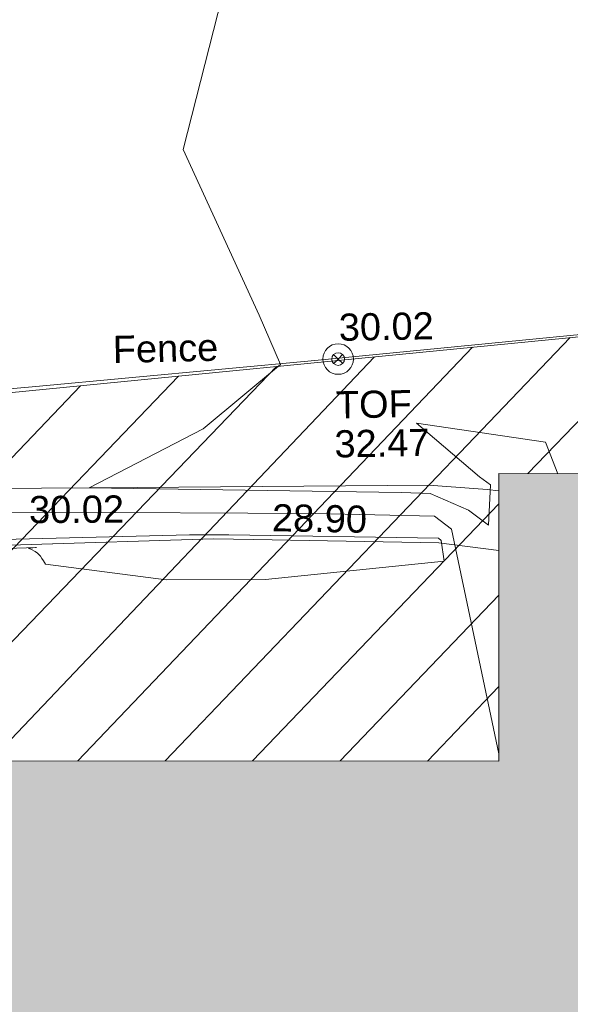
# Model space of a CAD drawing. Header units: millimetres. Extents: x -287732 to 520720, y -88450 to 287754.
# Tile 266 of 383: x 47844 to 55445, y 162795 to 176391. Entities that reach past the tile are written whole.
import ezdxf

# ---------------------------------------------------------------- set-up
doc = ezdxf.new("R2010")
doc.units = ezdxf.units.MM
doc.linetypes.add('IMPORT-HIDDEN2 _3_', pattern=[4762.5, 3175, -1587.5])
doc.linetypes.add('IMPORT-UG_ELEC_STREET LIGHTING_QLB2 _2_', pattern=[2700, 1500, -300.0000000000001, 0, -250, 150, -300.0000000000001, 0, -200])
for name, color, linetype, lineweight, true_color in [('00__TOPO__TOP_OF_FENCE_SYMBOL', 7, 'Continuous', 9, 0x666666), ('00_TOPO_FENCE', 7, 'Continuous', 9, 0x3f7f4f), ('00_TOPO_TOP_OF_FENCE', 7, 'Continuous', 9, 0x666666), ('00_UAV_SLOPE_BOTTOM', 30, 'Continuous', 9, 0xff7f00), ('00_UAV_SLOPE_TOP', 40, 'Continuous', 9, 0xffbf00), ('01_DTM_CONTOUR_MJR', 7, 'Continuous', 9, 0x7f3f00), ('01_DTM_CONTOUR_MNR', 7, 'Continuous', 9, 0xa5a552), ('12333-PUM-2D-U-0001-C01 - Rev2_REVIT IMPORT_dwg', 7, 'Continuous', 9, 0x767676), ('A_RHA_Line', 7, 'Continuous', 9, 0x00a600), ('PUM-CHAMBER EXTENTS', 6, 'IMPORT-HIDDEN2 _3_', 9, 0xff00ff), ('PUM-UNABLE TO SURVEY', 190, 'Continuous', 9, 0x7f00ff)]:
    doc.layers.add(name, color=color, linetype=linetype, lineweight=lineweight, true_color=true_color)
doc.layers.add('A_RHA_Detail', color=7, linetype='Continuous', lineweight=9)
doc.styles.add('Swis721 Lt BT_2', font='swissl.ttf', dxfattribs={"height": 375})

# ---------------------------------------------------------------- blocks, each defined once
blk = doc.blocks.new('12333-PUM-2D-U-0001-C01 - Rev2_REVIT IMPORT_dwg_MSL_Node_LineworkTOF-2077201-Site Location Plan Proposed')
at = {"layer": '00__TOPO__TOP_OF_FENCE_SYMBOL', "color": 254, "true_color": 0xcccccc, "flags": 128}
for points in [[(165.3591892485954, 165.3591892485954), (0, 0), (-165.3591892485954, 165.3591892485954)], [(165.3591892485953, -165.3591892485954), (0, 0), (-165.3591892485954, -165.3591892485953)]]:
    blk.add_lwpolyline(points, dxfattribs=at)
at = {"layer": '00__TOPO__TOP_OF_FENCE_SYMBOL', "color": 254, "true_color": 0xcccccc}
for radius in [562.5594001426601, 233.853208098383]:
    blk.add_circle((0, 0), radius, dxfattribs=at)
blk = doc.blocks.new('12333-PUM-2D-U-0001-C01 - Rev2_REVIT IMPORT_dwg_MGS62954_T2_Galway_ITM_3d_Rev1-2077680-Site Location Plan Proposed')
at = {"layer": '00_TOPO_FENCE', "color": 254, "true_color": 0xcccccc, "flags": 128}
blk.add_lwpolyline([(533917210.8499774, 725719413.5790299), (533920897.2640228, 725722460.6173444), (533924975.9873791, 725723213.0356815), (533932823.7300687, 725724684.2544779), (533936834.055387, 725725447.237831), (533940594.3079119, 725725466.5095569), (533946282.1384676, 725725466.6874782), (533949005.3609898, 725725595.4479479), (533953007.702599, 725725884.8935101), (533956868.8166245, 725726174.3537374), (533962564.0963076, 725726634.5533946), (533967466.2553149, 725727097.478056), (533974024.9029548, 725727775.8969332), (533981580.335156, 725728558.1503834), (533988359.9939132, 725729322.6214049), (533990621.588184, 725729601.8056607), (533993695.2178851, 725730037.3716668), (533996392.6667585, 725727018.971834)], dxfattribs=at)
at = {"layer": '00_UAV_SLOPE_BOTTOM', "color": 254, "true_color": 0xcccccc, "flags": 128}
blk.add_lwpolyline([(533926095.5020001, 725721780.4730002), (533931024.3664668, 725722620.0286993), (533932911.5020001, 725722941.4730003), (533935991.5456952, 725723126.6943834), (533938648.502, 725723286.473), (533940984.2737063, 725723391.6327262), (533945889.5020001, 725723612.4730002), (533945979.1114188, 725723613.6384678), (533950978.6612934, 725723678.6630307), (533955423.5020001, 725723736.4730002), (533955977.917982, 725723717.0541885), (533958535.502, 725723627.4730002), (533959361.3967623, 725723508.1642195)], dxfattribs=at)
at = {"layer": '00_UAV_SLOPE_TOP', "color": 254, "true_color": 0xcccccc, "flags": 128}
blk.add_lwpolyline([(533959376.39128, 725724332.1499835), (533959212.5020001, 725724352.4730002), (533958411.5020001, 725724424.4729999), (533954383.5630055, 725724466.2303815), (533951080.5020001, 725724500.4729999), (533949388.2626512, 725724447.9470867), (533944396.3173795, 725724293.000634), (533942478.5020003, 725724233.4729999), (533939406.0361749, 725724045.2793543), (533934968.5020002, 725723773.4730002), (533934422.3101888, 725723688.8743863), (533929874.5020001, 725722984.473), (533929489.4098271, 725722896.1729335), (533926167.502, 725722134.4730002)], dxfattribs=at)
at = {"layer": '01_DTM_CONTOUR_MJR', "color": 254, "true_color": 0xcccccc, "flags": 128}
blk.add_lwpolyline([(533960192.2704962, 725724553.864094), (533960030.3949417, 725724991.3250252), (533958256.0929276, 725725286.4347873), (533959110.7483071, 725724528.3631402), (533959262.7586207, 725724418.2758621), (533959223.0434784, 725723860.8695652), (533958952.6950851, 725724073.4932258), (533958428.0723533, 725724310.1757005), (533958027.0205768, 725724332.901001), (533953720, 725724470.0000001), (533955307.6848441, 725725258.7740978), (533956390.0000001, 725726130), (533956109.0334503, 725726812.1369386), (533955100, 725729120.0000001), (533955738.0551438, 725731461.9022801)], dxfattribs=at)
at = {"layer": '01_DTM_CONTOUR_MNR', "color": 254, "true_color": 0xcccccc, "flags": 128}
for points in [[(533947192.1458439, 725723568.8796049), (533952980.8140597, 725723659.667529), (533952964.0340911, 725723658.7500002), (533952929.136905, 725723656.8452381), (533952867.2220168, 725723650.2234045), (533952888.4394732, 725723642.33177), (533952909.4302849, 725723634.4152923), (533952961.7300904, 725723606.9089541), (533952994.309463, 725723583.5038366), (533953034.2660539, 725723540.5369982), (533953052.3155292, 725723508.7195634), (533953073.2553238, 725723474.0356034), (533953102.022614, 725723428.8620958), (533954764.0672626, 725723182.5500816), (533956131.8068504, 725723165.4309744), (533958605.2542374, 725723373.2203391), (533958568.0457097, 725723660.1386731), (533958529.7366312, 725723692.3697026), (533955635.8293532, 725723789.0849367), (533955092.5727944, 725723797.337483), (533946624.9725484, 725723736.0357552)], [(533959310.2695957, 725720698.6002264), (533958710.4133758, 725723813.130792), (533958479.7215033, 725723996.3077878), (533956834.8374403, 725724061.76905), (533953111.8362012, 725724144.1945825), (533949192.5206046, 725724176.3281962), (533942480.0000001, 725724230)]]:
    blk.add_lwpolyline(points, dxfattribs=at)
at = {"xscale": 0.375, "yscale": 0.375, "zscale": 0.375}
blk.add_blockref('12333-PUM-2D-U-0001-C01 - Rev2_REVIT IMPORT_dwg_MSL_Node_LineworkTOF-2077201-Site Location Plan Proposed', (533957188.7470638, 725726189.4492841), dxfattribs=at)
at = {"layer": '00_TOPO_FENCE', "color": 251, "true_color": 0x666666, "insert": (533957205.4852955, 725726815.1196976), "char_height": 375, "width": 1495.902363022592, "attachment_point": 1, "line_spacing_factor": 1.005061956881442, "style": 'Swis721 Lt BT_2'}
blk.add_mtext('30.02', dxfattribs=at)
at = {"layer": '00_TOPO_FENCE', "color": 251, "true_color": 0x666666, "insert": (533954079.0944927, 725726563.0691549), "char_height": 375, "width": 1681.10932225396, "attachment_point": 1, "rotation": 0.27661382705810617, "line_spacing_factor": 1.005061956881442, "style": 'Swis721 Lt BT_2'}
blk.add_mtext('Fence', dxfattribs=at)
at = {"layer": '00_TOPO_TOP_OF_FENCE', "char_height": 375, "attachment_point": 1, "line_spacing_factor": 1.005061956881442, "style": 'Swis721 Lt BT_2'}
for s, insert, width in [('TOF', (533957146.0916295, 725725744.6192162), 1163.479615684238), ('32.47', (533957117.6869518, 725725205.2520798), 1495.902363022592)]:
    blk.add_mtext(s, dxfattribs=dict(at, insert=insert, width=width))
at = {"layer": '00_UAV_SLOPE_BOTTOM', "color": 251, "true_color": 0x666666, "insert": (533956245.0999101, 725724203.2292413), "char_height": 375, "width": 1495.902363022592, "attachment_point": 1, "rotation": 357.99399487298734, "line_spacing_factor": 1.005061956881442, "style": 'Swis721 Lt BT_2'}
blk.add_mtext('28.90', dxfattribs=at)
at = {"layer": '00_UAV_SLOPE_TOP', "color": 251, "true_color": 0x666666, "insert": (533952888.1152747, 725724372.8331107), "char_height": 375, "width": 1495.902363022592, "attachment_point": 1, "rotation": 359.4060396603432, "line_spacing_factor": 1.005061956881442, "style": 'Swis721 Lt BT_2'}
blk.add_mtext('30.02', dxfattribs=at)
blk = doc.blocks.new('12333-PUM-2D-U-0001-C01 - Rev2_REVIT IMPORT_dwg-1620468-Site Location Plan Proposed')
at = {"layer": 'PUM-CHAMBER EXTENTS', "true_color": 0xfff4d4}
h = blk.add_hatch(dxfattribs=at)
h.set_pattern_fill('FP_14', style=0, pattern_type=2)
h.set_pattern_definition([(45, (-533641079.65, -725615854.3560001), (-618.7184335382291, 618.7184335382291), [])])
h.paths.add_polyline_path([(351699.7223387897, 60394.56140982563), (351708.9931529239, 60906.25732130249), (352393.2163071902, 60898.13015708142), (353041.6677554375, 66223.39089351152), (353206.9931679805, 73966.25732118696), (353982.8594361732, 73952.71452510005), (354317.3501528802, 76699.64382133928), (358888.3501528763, 76111.64382135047), (361222.350152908, 86809.64382132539), (361563.3501529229, 88895.64382133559), (363078.3501529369, 90435.64382137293), (363904.3501529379, 101867.6438212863), (365385.1266995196, 110525.3932341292), (365230.9820148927, 110551.7047199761), (365498.4008083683, 111226.8875165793), (365470.0968050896, 111952.5482150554), (365624.7061381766, 111926.1574136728), (366051.3501529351, 114420.6438213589), (364898.3501528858, 114331.6438213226), (360524.3501529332, 111561.643821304), (356416.7002318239, 111258.678218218), (357929.2858412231, 111182.0907012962), (360544.5530249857, 111349.5624075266), (360546.5568067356, 111049.5690885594), (355314.0187962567, 111014.6190039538), (355309.6134037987, 111177.0234435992), (355277.3501528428, 111174.6438213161), (352644.3501529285, 114141.6438213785), (338239.8330883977, 112460.2766464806), (329804.3501528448, 111555.6438213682), (319532.3501528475, 110592.6438213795), (310517.3501528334, 109863.6438213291), (302620.3501528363, 109581.6438213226), (295825.3501529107, 109566.6438213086), (279813.350152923, 106549.6438213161), (276140.8366145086, 103581.1872824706), (276061.814112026, 103425.8629484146), (271406.8224872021, 105468.1551963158), (271509.3894614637, 105701.9358727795), (267649.3501529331, 107463.6438213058), (260223.350152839, 100640.6438213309), (259796.3501529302, 72682.64382134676), (269496.3501528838, 64316.64382130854), (273776.3501529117, 63665.64382135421), (309011.3501528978, 62955.64382139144), (311037.3501528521, 62074.6438213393), (338250.4136490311, 60841.37633496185), (351699.5658924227, 60394.56660730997)])
h.paths.add_polyline_path([(268358.9909750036, 65556.86419187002), (264596.4920611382, 69167.41490751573), (264804.2082447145, 69383.87273540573), (266581.5988270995, 67470.36930634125), (268566.7072650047, 65773.32227584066), (268393.5501527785, 65592.87780161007)])
h.paths.add_polyline_path([(332379.8871528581, 67575.85382149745), (302320.8871528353, 68122.85382142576), (302332.4158496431, 68783.33241919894), (280169.8095181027, 69186.63780598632), (280330.3604934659, 78384.59702432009), (275960.0958838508, 78464.13017966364), (276108.0612945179, 86595.19465455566), (280450.151176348, 86519.40319374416), (280756.2778082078, 103341.6855813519), (302910.5740271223, 102938.5317815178), (302920.972094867, 103534.2366836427), (310787.9439886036, 103391.077438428), (310815.0515439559, 104880.7045066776), (318228.828162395, 104745.7919744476), (318301.0448391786, 108714.2766025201), (322633.8020448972, 108635.4310593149), (322539.6341878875, 103240.5581443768), (349750.1643799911, 102745.3933022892), (349310.9351529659, 74176.4228213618), (332506.0083566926, 74506.52523825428), (332420.0679097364, 69783.88557772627)])
h.paths.add_polyline_path([(262373.7501529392, 72788.24382127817), (262335.6501529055, 75226.64382126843), (265345.5501529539, 75226.64382127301), (265383.6501528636, 72864.44382129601), (265304.282726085, 72862.43451935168)])
h.paths.add_polyline_path([(261383.1501529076, 75912.44382133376), (261459.3501528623, 80789.24382130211), (267517.2501529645, 80713.04382131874), (267441.0501529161, 75836.24382126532), (261504.349508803, 75910.91930113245)])
h.paths.add_polyline_path([(302573.8228673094, 78329.5292630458), (302592.4407276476, 78963.90062831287), (306343.567266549, 78898.43991812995), (306598.9518629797, 91613.856582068), (302817.47857218, 91689.80612071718), (302824.7189976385, 92271.11380375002), (296640.3411529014, 92395.32482125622), (296360.3411528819, 78454.32482147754), (302538.3452618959, 78330.24181806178)])
h.paths.add_polyline_path([(261840.3501529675, 80865.44382132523), (261687.9501528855, 92981.24382128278), (264050.1501528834, 92981.2438213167), (264202.5501529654, 80865.44382135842), (262112.9041611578, 80865.44382132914)])
h.paths.add_polyline_path([(274664.4282881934, 104261.9875886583), (272430.0401462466, 105281.7542374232), (273799.1437452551, 104582.3695657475), (274486.1144024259, 104328.01044291)])
h.paths.add_polyline_path([(315481.3501528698, 115683.6438212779), (326437.1652111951, 116343.5766866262), (364189.3501528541, 120948.6438212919), (366744.3501529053, 124721.6438213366), (363517.3501528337, 126053.6438213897), (359872.3501529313, 126432.6438213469), (352849.3501528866, 126181.6438212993), (339104.3501528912, 124625.6438213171), (335451.3501528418, 124514.6438212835), (325145.3501528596, 123235.643821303), (319635.3501528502, 122976.6438213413), (314446.3501528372, 122493.6438213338), (313566.3501528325, 118980.6438212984), (313763.6326656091, 118640.9882366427)])
h.paths.add_polyline_path([(322305.0501529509, 119194.0438212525), (322152.6501528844, 121403.8438213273), (326724.6501528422, 121784.8438212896), (326877.0501529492, 119498.8438213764), (323355.1979920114, 119264.0536772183)])
h.paths.add_polyline_path([(328629.650152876, 120870.4438213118), (328477.2501528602, 122089.6438212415), (329810.7501529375, 122242.0438213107), (329963.150152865, 121022.843821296), (328841.381541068, 120894.6416942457)])
h.paths.add_polyline_path([(317352.0501529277, 121480.0438213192), (317352.0501529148, 121861.0438213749), (317618.7501529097, 121856.3885555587), (317618.7501529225, 121480.0438212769), (317362.3608134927, 121480.0438213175)])
h.paths.add_polyline_path([(331601.450152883, 122089.6438213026), (331144.2501529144, 122242.0438212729), (331258.5501528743, 122623.0438212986), (331715.7501528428, 122470.6438213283), (331644.5503212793, 122233.3110493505)])
at = {"layer": 'PUM-UNABLE TO SURVEY', "color": 7, "true_color": 0xfff4d4, "flags": 128}
blk.add_lwpolyline([(276146.350152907, 103585.6438212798), (279813.3501529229, 106549.643821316), (295825.3501529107, 109566.6438213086), (302620.3501528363, 109581.6438213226), (310517.3501528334, 109863.6438213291), (319532.3501528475, 110592.6438213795), (329804.3501528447, 111555.6438213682), (338504.3501529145, 112488.6438213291), (352644.3501529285, 114141.6438213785), (355277.3501528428, 111174.6438213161), (355312.9323998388, 111177.2682409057)], dxfattribs=at)
blk.add_blockref('12333-PUM-2D-U-0001-C01 - Rev2_REVIT IMPORT_dwg_MGS62954_T2_Galway_ITM_3d_Rev1-2077680-Site Location Plan Proposed', (-533641079.6498471, -725615854.3561786))

msp = doc.modelspace()

# ---------------------------------------------------------------- hatches: boundary and pattern name
at = {"layer": 'A_RHA_Detail', "true_color": 0xc0c0c0}
h = msp.add_hatch(color=9, dxfattribs=at)
h.paths.add_polyline_path([(-80880.60083809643, -68502.79057078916), (-80400.865924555, -68483.41509113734), (-80400.865924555, -62984.64684185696), (-24474.85765177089, -63009.32043784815), (-24456.14471271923, -50840.30023858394), (-36622.55041039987, -50831.65104353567), (-36622.55041039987, -44228.57792613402), (-50959.0526582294, -44218.38599194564), (-50959.0526582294, -42573.78171514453), (-54563.9325804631, -42571.21897729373), (-54565.69773352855, -45054.17447474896), (-92408.82109321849, -45027.27149621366), (-92411.78875845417, -49201.74309222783), (-100061.9988811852, -49201.74309222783), (-100052.2214449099, -64852.82557838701), (-86120.90825229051, -64852.82557838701), (-86092.1662649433, -62957.90041523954), (-84861.10047608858, -62957.90041523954), (-84854.79052929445, -68240.109737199), (-80870.60226892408, -68240.10973722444)])
h.paths.add_polyline_path([(-137238.9269902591, -68461.9384092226), (-132719.7426408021, -68433.0633692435), (-132847.0731201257, -62850.04282283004), (-130454.6837966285, -62916.63108078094), (-130498.2830220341, -61355.85393642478), (-117581.136331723, -61423.42893438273), (-117492.3908565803, -49183.91309190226), (-125136.5200282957, -49178.47881952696), (-125133.572703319, -45032.61887136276), (-163007.1824077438, -45005.6942194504), (-163007.1824076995, -44090.2963411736), (-163123.8521269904, -44090.21339942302), (-163122.6389897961, -42383.75184302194), (-166563.8543419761, -42383.75184298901), (-166565.034908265, -44044.39824208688), (-193158.4656786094, -44025.49275805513), (-193195.152889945, -62863.65652504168), (-137269.7106414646, -62916.63108078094), (-137254.3708868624, -65679.90523788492)])
h.paths.add_polyline_path([(120310.9497607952, -32334.28230164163), (120312.4652266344, -31610.73011961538), (133451.2244789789, -31638.24899384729), (133469.2230092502, -19717.98315780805), (121295.7536929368, -19692.48606430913), (121319.8434528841, -8190.941560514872), (112277.0825930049, -8172.001674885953), (112263.1770823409, -14811.1234547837), (78285.85310969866, -14739.95861438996), (78292.82277619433, -8167.077575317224), (75241.99098605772, -8160.673431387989), (69355.76844233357, -8152.931592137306), (69353.6659720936, -9156.74635762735), (68372.60878945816, -9154.691552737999), (68372.60878945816, -13705.52853215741), (69333.7233474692, -13707.54156770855), (69325.07112547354, -16249.53369228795), (66623.4489111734, -16249.53369228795), (66619.79243935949, -17995.29925530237), (65989.07757494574, -17995.2992552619), (65985.44262772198, -19730.78799483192), (57152.23993377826, -19712.28702421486), (57127.42535098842, -31559.89463417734), (70277.87165424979, -31587.43801817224), (70277.87165431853, -32271.7414715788), (78263.96947909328, -32285.12944888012), (78266.62661740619, -31019.79372153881), (112335.8856506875, -31091.15111860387), (112335.8856506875, -32317.57330553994), (119781.4233959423, -32333.17321913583)])
h.paths.add_polyline_path([(7503.717409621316, -1791.439263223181), (15482.43097392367, -674.0213231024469), (15484.0826588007, 148.1327206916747), (56188.28042539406, 205.5276654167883), (56155.84326007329, 14338.3166313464), (18016.62665935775, 14236.48149539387), (17967.9025208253, 34313.18372071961), (21727.10644863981, 34324.0692624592), (21708.90974962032, 40608.10218321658), (18009.66447159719, 40608.10218321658), (17995.54603706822, 45483.75063442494), (9770.084204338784, 45420.6329473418), (3966.213879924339, 45446.76585222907), (3984.771235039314, 14176.56786832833), (1023.062455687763, 14176.56786837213), (-276.5134647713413, 14190.52623461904), (-231.6790044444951, 5968.135265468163), (-226.4491536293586, 193.7444677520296), (553.0869992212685, 183.4716499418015), (7477.609307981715, 143.2867586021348), (7488.638446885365, -674.0213231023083)])
h.paths.add_polyline_path([(77755.59663317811, 53.47451145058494), (77729.51881611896, 1699.844979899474), (94464.47132486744, 1659.976083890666), (94606.37913471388, 17991.390236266), (88810.4190114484, 18015.03260816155), (88799.89418497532, 14436.74271609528), (69413.88950349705, 14457.8773889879), (69377.35724448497, 99.62816357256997), (75241.99098605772, 67.32134432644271)])
h.paths.add_polyline_path([(61252.12079701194, 46453.95617366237), (105774.7348988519, 46472.68783506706), (105768.2642198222, 61852.61234306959), (92285.13876309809, 61852.61234306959), (92308.59670399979, 65784.30757140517), (96107.4668000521, 65767.60445243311), (96059.68081117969, 75209.20847378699), (101084.8427276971, 75071.88872764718), (104988.0046543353, 74765.36560406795), (108403.6894220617, 74363.8408943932), (112009.2703903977, 73787.25420861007), (115645.3524815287, 73049.69667206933), (116890.8108051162, 72761.69136252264), (120208.9929833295, 71893.18353872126), (120865.241739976, 71703.68484519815), (124135.6329506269, 70669.67317906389), (127435.6253142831, 69480.50055823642), (127820.4368670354, 69394.93141813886), (128274.3081769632, 69331.69585753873), (128731.8791144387, 69306.66104516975), (129189.9401488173, 69320.00258290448), (129645.2782985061, 69371.62688826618), (130094.6997111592, 69461.17185603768), (130535.0520071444, 69588.00939074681), (130963.246434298, 69751.24981927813), (131376.2795165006, 69949.74812590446), (131771.2541232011, 70182.11198903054), (132162.5575600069, 70460.5404660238), (132496.0921583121, 70741.69081113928), (132820.871367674, 71064.98072578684), (133117.4593294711, 71414.31364272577), (133383.77568926, 71787.23923950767), (133616.5473239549, 72178.5372844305), (133817.1647262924, 72590.54524898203), (133982.6025969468, 73017.89547513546), (134111.7005086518, 73457.59040801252), (134203.5529320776, 73906.54590458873), (134257.5155883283, 74361.61286216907), (134272.5462649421, 74819.5993153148), (134250.5259875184, 75277.29281745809), (134189.6227572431, 75731.48297747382), (134090.9274700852, 76178.98397757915), (133955.1324028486, 76616.65691993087), (133783.1900598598, 77041.43184345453), (133576.3064937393, 77450.32925647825), (133335.932843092, 77840.48103920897), (133063.7551572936, 78209.15055532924), (132761.6825665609, 78553.75185442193), (132431.8338935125, 78871.8678050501), (132076.5227905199, 79161.26705197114), (131698.2415080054, 79419.91966861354), (131299.6434187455, 79646.01139197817), (131093.5942456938, 79746.34209763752), (132146.0467355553, 83110.22226145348), (122787.7632953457, 86282.54285518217), (121604.3555412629, 82800.3591886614), (117095.9864227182, 83870.84033785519), (116841.9598400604, 83526.35449572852), (116120.5435466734, 91221.93611972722), (110237.7341284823, 91274.27491021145), (110194.3680786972, 90435.39030214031), (104988.0046543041, 90486.49901390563), (104973.2761846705, 94309.82427956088), (103746.1314668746, 94309.8242795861), (103839.9937121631, 122852.1474271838), (96365.09202306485, 122931.9599470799), (96350.3400238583, 123952.4168585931), (104555.5505249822, 123902.1925226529), (104607.3234458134, 120248.5396156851), (125502.5015002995, 120134.1933400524), (125662.0200253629, 137657.3796882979), (114479.5865733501, 137699.2256881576), (114382.306264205, 129149.9458158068), (104644.159003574, 129187.9975073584), (104577.9931702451, 126217.3903144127), (101184.4926406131, 126159.1566967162), (101264.6166812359, 135959.2655565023), (89967.23178808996, 135988.8856164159), (89927.63362986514, 125823.6463181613), (93630.53562302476, 125840.7948842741), (93580.65688892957, 122931.9599470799), (88697.38835376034, 122904.7310126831), (88679.3898954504, 95739.09143775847), (86378.25848996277, 95739.09143775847), (86378.18187189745, 96178.1008337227), (83279.50743284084, 96200.92083327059), (83273.62493422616, 95735.74732133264), (70169.67509619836, 95733.22421950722), (70166.26842742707, 96272.07409347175), (66674.99731294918, 96257.14073655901), (66654.74538556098, 95755.71092136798), (65784.77231079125, 95755.71092136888), (65887.65094984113, 117470.630565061), (53473.3427162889, 117487.9046429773), (53434.44066309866, 98570.46349063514), (40649.41626916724, 98570.46349063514), (40610.16711559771, 94406.01479078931), (38853.82372868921, 94410.36303440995), (38848.65589191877, 89463.65332729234), (40612.46601912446, 89518.45976927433), (40665.38257362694, 86257.73741128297), (38372.19584460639, 86305.72309285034), (38369.79374539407, 76901.0507917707), (50937.9512507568, 76944.40198294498), (50922.88567286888, 74598.78180889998), (56484.9061132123, 74588.85093771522), (56484.9061132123, 75194.85181995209), (92465.4037153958, 75233.0258166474), (92645.92783662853, 71766.64845094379), (89810.55521366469, 69362.83965827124), (85313.16173974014, 69360.94750420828), (85313.16173974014, 66907.4050808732), (75210.14498263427, 66903.15451589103), (75210.14498263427, 63815.70944550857), (70819.40014309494, 63815.70999200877), (70819.21601505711, 64253.35708059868), (69456.83415683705, 64253.35708059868), (69455.7195737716, 66901.99623166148), (61303.32856759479, 66898.5668068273), (61304.56054988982, 63970.32021231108), (70500.41048208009, 63970.32021219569), (70500.4088543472, 61852.59006207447), (61245.6438848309, 61848.69637488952), (61252.03558504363, 46656.49344428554)])
h.paths.add_polyline_path([(-17153.16561239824, 48569.32684293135), (-17153.16561224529, 60770.38083685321), (-29362.88357759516, 60774.70428694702), (-29362.88357759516, 67399.20394580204), (-43507.24466814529, 67405.01911303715), (-43488.5313307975, 69093.07334175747), (-45766.41866231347, 69109.32868388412), (-45794.3462003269, 67405.01911303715), (-47272.11273194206, 67404.2124544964), (-47272.44887633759, 66454.91798908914), (-86004.56386332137, 66468.63299519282), (-86006.66970787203, 60521.58362721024), (-92662.87722510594, 60521.58362721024), (-92665.2138765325, 50184.35611932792), (-79752.0168396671, 50179.78309939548), (-79752.016597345, 48591.4932381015), (-17157.7163123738, 48569.32845417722)])
h.paths.add_polyline_path([(-201056.4185878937, 48628.75479108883), (-138377.9751621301, 48634.64535779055), (-138377.9751621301, 50133.28201003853), (-125467.710581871, 50134.49626164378), (-125468.6909603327, 60566.1903686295), (-132186.8595614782, 60565.86652591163), (-132187.4203588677, 66533.0197876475), (-170643.3098734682, 66805.61809689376), (-170643.3098732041, 67738.78475848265), (-200340.0100486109, 67488.93693764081), (-200348.7171487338, 60827.78025104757), (-201057.5650552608, 60827.71357558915), (-201056.6510294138, 51102.04313372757)])
h.paths.add_polyline_path([(-240051.5126725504, 54769.19491160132), (-239444.490259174, 54811.10754483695), (-239186.5396223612, 54841.92927608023), (-238764.8191577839, 54940.98166103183), (-238382.4735933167, 55122.46891388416), (-237990.3402229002, 55354.87497234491), (-237269.2031023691, 55936.21515020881), (-237032.4836384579, 56225.56611516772), (-236793.0039602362, 56569.31473944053), (-236554.5880578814, 57004.26389721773), (-236432.7219585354, 57267.46508908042), (-236300.081527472, 57753.26238983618), (-236250.7285154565, 58017.17885684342), (-236235.6490609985, 58516.21786804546), (-236233.2538429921, 58987.85640053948), (-236213.7029795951, 59823.48083769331), (-236363.8287855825, 59820.86038205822), (-236634.0279869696, 60698.06075827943), (-236391.9547756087, 61432.19726339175), (-236225.4740089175, 61435.10319600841), (-236201.6036569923, 62637.68779596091), (-232563.5271750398, 62639.28734435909), (-232563.5271750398, 63049.03842404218), (-232732.1945866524, 63049.15302218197), (-232860.1521277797, 63457.95890274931), (-232731.606808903, 63914.24862697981), (-232560.8209656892, 63914.24862697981), (-232515.1276847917, 70598.00033009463), (-240628.6947849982, 70598.85496273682), (-240629.7923196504, 72350.98321577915), (-246412.6011212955, 72347.36085933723), (-246412.6011212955, 70616.45923936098), (-254449.5805725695, 70618.60952619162), (-254454.637144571, 70754.06491720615), (-254469.7140363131, 73191.66276250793), (-263883.2532625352, 73267.83063688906), (-263902.4181505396, 68260.74348553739), (-263714.8217520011, 68259.82096572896), (-263552.9672900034, 67819.65434396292), (-263719.0883117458, 67392.2068408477), (-263913.6298699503, 67392.20684284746), (-263956.7001913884, 58633.76423459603), (-260181.1963171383, 58611.22607638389), (-260192.3146983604, 56354.25111579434), (-257184.684388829, 56339.46086021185), (-257213.4419957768, 57092.93866021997), (-257338.5163846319, 57093.27331223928), (-257471.0109294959, 57531.74572308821), (-257338.5163845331, 58062.22513696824), (-257203.4956297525, 58064.06881289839), (-257173.5751889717, 58598.54056692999), (-256478.2273617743, 58575.27357994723), (-256478.2273617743, 58788.51859473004), (-256013.0091299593, 58911.92701534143), (-255397.0786664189, 58780.99767617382), (-255397.0786664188, 58595.982422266), (-243809.885361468, 58585.92793201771), (-243805.3570672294, 58352.04527760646), (-243740.939469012, 57884.52572680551), (-243619.0830608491, 57421.84877545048), (-243424.3877545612, 56943.65915412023), (-243247.1437899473, 56608.24157713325), (-243003.0710579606, 56249.99021479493), (-242732.2093200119, 55932.75703082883), (-242371.7230178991, 55603.12658811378), (-242141.255125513, 55424.88676767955), (-241804.9643037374, 55216.88439822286), (-241529.4640827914, 55077.02869055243), (-241100.6275144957, 54917.18295003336), (-240836.2134980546, 54840.82833176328), (-240453.4486195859, 54788.60784130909), (-240218.9578693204, 54777.28227442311)])
h.paths.add_polyline_path([(40276.69022552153, 59895.36417752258), (40328.62676029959, 69196.9439153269), (36588.99968785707, 69217.8245910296), (36619.46637569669, 74674.25962428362), (32264.36460078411, 74687.02318924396), (32233.48293867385, 69156.26826306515), (11916.69390495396, 69269.70959686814), (11966.66200111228, 78218.75165974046), (29087.509017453, 78123.15526808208), (29143.44567205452, 88141.1370047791), (15719.348796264, 88216.09212953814), (15732.60379610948, 90589.9978889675), (4594.294101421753, 90652.19003489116), (4525.129359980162, 78265.12250449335), (10096.76365553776, 78234.01258731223), (10077.43887221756, 74773.03821910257), (4547.641142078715, 74803.91453678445), (4465.579974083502, 60107.1600234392), (19125.89094760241, 60025.30234268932), (19139.86249374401, 62527.53804644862), (31738.59196305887, 62457.19146404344), (31724.55430858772, 59943.11609815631), (38369.79364225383, 59906.01157293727)])
h.paths.add_polyline_path([(-246083.0241259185, 72334.29150213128), (-246083.0594797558, 72334.30275087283), (-246208.2905500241, 72334.29150213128)])
h.paths.add_polyline_path([(-114575.3004830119, 112178.0758695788), (-114575.3246435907, 112178.0758695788), (-114707.2752166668, 115801.5811617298)])
h.paths.add_polyline_path([(-154699.9178765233, 101760.4080976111), (-114382.050333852, 101776.0542914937), (-114382.050333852, 106926.9360164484), (-113755.641395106, 106927.1792101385), (-113757.5507412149, 111847.2721531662), (-114431.6837526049, 111847.2721531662), (-114431.8097758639, 112178.0758695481), (-114575.3004830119, 112178.0758695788), (-114578.9984943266, 121707.2390833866), (-123056.9849702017, 121707.2390833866), (-123068.8201032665, 156452.7036899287), (-119381.2340625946, 156454.1348067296), (-119381.2340625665, 160165.8597952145), (-115501.031452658, 160167.3662801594), (-115503.3750945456, 166206.5793118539), (-132411.7987151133, 166599.6604729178), (-132411.8243278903, 166665.6603411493), (-135275.0124468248, 166664.5490317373), (-135275.0124468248, 166628.1883101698), (-135911.3205076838, 166628.1944502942), (-135911.3479256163, 166352.1604668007), (-152521.1633846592, 166345.7146753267), (-152518.3680955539, 159142.6836790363), (-150699.3133726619, 159117.9265656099), (-150758.5477087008, 122560.691203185), (-151059.2005266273, 122560.691203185), (-151061.0981347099, 121302.4374932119), (-154138.3148337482, 121372.6012653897), (-154138.3148337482, 121865.1834517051), (-154704.3888425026, 121867.2611370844), (-154688.5451973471, 119352.3937021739), (-154745.5933227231, 119352.3715636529), (-154745.5763474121, 118722.1532660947), (-160794.1544526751, 118748.7442832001), (-160794.1544526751, 119410.5425977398), (-163852.1622693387, 119422.408321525), (-163855.0715294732, 118762.2003111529), (-167568.6765459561, 118778.5256058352), (-166634.6619849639, 124395.1277019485), (-166930.050559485, 124500.0918161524), (-167568.6765459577, 124707.6250903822), (-168028.2173235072, 124841.3808647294), (-168630.5006276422, 124991.3056740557), (-169238.2056069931, 125117.4693074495), (-169850.3952285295, 125219.6772876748), (-170466.1255403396, 125297.7720169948), (-171089.11025998, 125351.8553033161), (-171704.4065937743, 125381.1774255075), (-172325.0479971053, 125386.3595015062), (-172782.2248668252, 125374.5832362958), (-173401.7764235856, 125337.4554476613), (-174109.844898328, 125263.4341236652), (-174634.1213722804, 125190.4100126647), (-175245.0145766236, 125080.719099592), (-176047.1958093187, 124895.7675260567), (-176665.4852587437, 124724.7228134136), (-177045.3001228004, 124609.1129151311), (-177631.5127792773, 124405.2077276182), (-176665.4852586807, 118818.5158794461), (-177558.9402083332, 118822.4435768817), (-177662.2853368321, 125263.4341236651), (-176365.3912351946, 126542.9270807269), (-159462.2970490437, 126319.910391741), (-157057.7396790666, 128609.0850976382), (-157060.6673204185, 136153.1661957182), (-158638.8016610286, 137740.2441626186), (-159352.3735831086, 137740.2441626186), (-161634.4140634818, 140201.1078539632), (-168727.9404945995, 140256.8191146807), (-171035.0401161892, 137942.8847305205), (-174184.1459014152, 137942.8847305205), (-176460.1167434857, 140292.2858551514), (-177341.6856934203, 140292.2858551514), (-177341.7113613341, 140358.4281613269), (-183428.5803825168, 140356.0660244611), (-185921.6385985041, 137917.4639994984), (-185921.6385985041, 131757.3091155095), (-186906.8767412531, 131756.9267733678), (-187725.3914540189, 130809.9989183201), (-187724.058890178, 127376.1828148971), (-186481.0281350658, 126304.5577463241), (-186479.4846754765, 122327.2959175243), (-185176.2828158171, 121059.4673825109), (-180304.1129154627, 121059.4673824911), (-180304.1136492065, 118802.0484409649), (-193555.3706955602, 118802.0484409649), (-193555.368699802, 133117.8341649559), (-192593.6442938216, 133118.2073819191), (-192593.6442938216, 134200.8158367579), (-192224.6284783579, 134200.9592041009), (-192225.5653014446, 136615.0101267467), (-192595.0012460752, 136615.0101267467), (-192595.4357332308, 137734.4745165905), (-193589.2709668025, 137734.4746851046), (-193589.2685988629, 147474.570583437), (-193163.2062206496, 147492.8644732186), (-192765.7252967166, 147531.087133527), (-192359.9383250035, 147589.5931622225), (-192199.8207947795, 147616.5827294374), (-191882.7548926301, 147682.9245600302), (-191568.5380070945, 147761.6632019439), (-191257.654638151, 147852.677242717), (-190828.6072909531, 148002.2045655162), (-190647.7999969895, 148070.9514233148), (-190349.7690789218, 148197.8750094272), (-190056.9509284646, 148336.4013817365), (-189769.797051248, 148486.3169427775), (-189405.3590254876, 148698.0567944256), (-189132.906026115, 148873.2749095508), (-188867.542109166, 149059.0543929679), (-188609.6764469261, 149255.1087866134), (-188354.9814055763, 149465.3525772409), (-188079.6339208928, 149713.879248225), (-187884.9836199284, 149901.8220103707), (-187545.928247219, 150265.8040604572), (-187446.29984479, 150378.3960832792), (-187241.3270201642, 150629.2310214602), (-187046.3599558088, 150887.9197697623), (-186861.6992771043, 151154.0634500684), (-186546.1373636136, 151669.829875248), (-186524.4196769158, 151707.0632450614), (-163675.2898318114, 151669.829875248), (-163687.5843045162, 148134.07679455), (-157303.6541541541, 148136.492106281), (-157303.6541541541, 155759.91501608), (-157557.4317586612, 155765.0384228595), (-157555.9168973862, 166678.0466575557), (-187009.2021991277, 166699.7464767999), (-187013.0952111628, 162054.4009359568), (-188707.17754695, 162044.5925187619), (-188705.9961892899, 155021.5333641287), (-188737.9999316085, 154650.5326604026), (-188799.0133969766, 154283.1866125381), (-188857.2045401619, 154035.4341107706), (-188966.1106131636, 153679.3368924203), (-189102.6200311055, 153332.8820747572), (-189265.8911675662, 152998.2056672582), (-189454.9174011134, 152677.371060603), (-189645.2484685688, 152421.3220123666), (-189916.9563410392, 152104.2450531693), (-190212.7041973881, 151809.4634871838), (-190530.6686598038, 151538.7947471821), (-190868.8893671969, 151293.9075915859), (-191225.281078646, 151076.3118324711), (-191597.6465194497, 150887.3490191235), (-192092.8415776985, 150682.5621956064), (-192519.2468154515, 150561.8451365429), (-192903.8930791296, 150482.240889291), (-193187.215491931, 150440.8868273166), (-193594.1866364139, 150407.1257787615), (-193594.5952989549, 151459.9895227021), (-205369.2399268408, 151455.4201247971), (-205354.4523517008, 113350.0822379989), (-207187.1580384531, 113349.3710182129), (-207184.3024929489, 105991.0636522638), (-205312.8748221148, 105991.1901500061), (-205311.2362476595, 101769.6553082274), (-175488.6451201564, 101781.2285901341), (-175488.6451201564, 110889.6985621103), (-154703.4627663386, 110897.5679794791), (-154700.2792295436, 102691.5597281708)])
h.paths.add_polyline_path([(193735.9435693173, 113047.8274774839), (208865.0938716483, 114991.0266430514), (208976.1154123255, 114126.6471160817), (216447.8967332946, 115086.3281915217), (216038.7305308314, 118271.9702413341), (232648.5073383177, 120405.3421626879), (233425.993615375, 114352.0734369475), (240632.2017567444, 115277.6440988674), (239854.8412683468, 121329.9334727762), (256406.8682407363, 123455.8879629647), (257091.7572256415, 118089.1198988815), (264572.2871227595, 119040.8180953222), (261877.8350555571, 138524.7609215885), (259178.7147038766, 138221.6086035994), (259197.3483655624, 137439.0084132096), (254686.1480587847, 136897.0007612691), (255412.6810205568, 131314.8303176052), (240852.7447969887, 129522.4514056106), (239771.0426543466, 137918.8519126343), (240649.5822431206, 138010.1984551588), (240062.3063116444, 142776.6750342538), (239165.7694642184, 142685.0143484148), (237630.9646614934, 151018.3171732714), (266172.8791088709, 154560.7889781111), (271297.1876944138, 142612.4006970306), (276531.7397502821, 144861.098714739), (274941.5029779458, 148527.9037281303), (302074.5307653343, 160134.9084326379), (300215.9323773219, 164320.1841173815), (301528.1613272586, 164907.0997989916), (300405.1237791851, 167477.8916353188), (299016.6944531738, 166945.7181824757), (295626.7488506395, 174518.754428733), (294333.0289184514, 177537.1551681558), (287288.8475947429, 174518.754428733), (289427.6893504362, 169661.0163463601), (272956.7816584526, 162557.1203578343), (271943.2187787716, 164897.4305293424), (267016.3118217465, 162764.0369715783), (268502.3094164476, 159357.0430143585), (265200.4029574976, 157946.4096681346), (226856.416695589, 153146.7821792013), (227510.3041274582, 148852.0205334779), (228280.9873165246, 141179.0007483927), (227302.3544112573, 141050.281300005), (227895.3788235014, 136433.1758633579), (228748.5501749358, 136523.8855003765), (229602.3077302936, 128023.7667641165), (217691.2359889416, 126493.8999679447), (217642.3600127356, 126874.433267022), (215138.5007311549, 126552.8357430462), (215194.9980427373, 126112.965074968), (215015.6132226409, 126089.924757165), (214840.9672575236, 127449.66446064), (192258.7012018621, 124549.1816390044), (193486.3576426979, 114991.0266430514)])
h.paths.add_polyline_path([(-78076.24187439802, 117605.5188722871), (-78076.23951902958, 117610.0871211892), (-78070.318122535, 129485.7330792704), (-74723.15926543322, 129478.385255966), (-74723.15926543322, 125435.7860624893), (-48015.64546086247, 125380.0246061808), (-47996.55031653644, 135872.5822179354), (-61198.15919578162, 135901.5630078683), (-74714.72264144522, 135923.5088764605), (-74723.6287602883, 131865.2975510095), (-78070.318122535, 131872.642169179), (-78062.97909487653, 149549.7689430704), (-58292.26570492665, 149541.5607197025), (-58292.26570491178, 148946.2407608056), (-37707.70924046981, 148937.6946533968), (-37703.30827430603, 159740.0672041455), (-44148.26955755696, 159742.7429641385), (-44148.26955755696, 162961.3319174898), (-49829.95437583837, 162961.3319174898), (-49830.92144130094, 160632.0129326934), (-78494.09026625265, 160643.9130440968), (-78494.09026625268, 161615.1537738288), (-78739.225852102, 161615.2555472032), (-78691.7919454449, 168187.9195488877), (-90844.57645036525, 168126.8149079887), (-90962.52567694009, 152686.7636277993), (-89064.97866809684, 152685.9758215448), (-89079.54115380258, 117610.0871211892), (-78374.80218507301, 117605.6428258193)])
h.paths.add_polyline_path([(69254.82576126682, 129235.9722870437), (69259.97086178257, 136167.789247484), (86068.0992678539, 136131.0235193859), (86008.66431381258, 164703.3084147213), (58789.63167882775, 164723.511581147), (58789.63167882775, 170119.2062865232), (54460.1632489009, 170122.4198087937), (54457.21717773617, 166153.279245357), (47042.2151650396, 166158.7829869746), (47041.10931533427, 164668.9097040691), (39173.27935198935, 164674.7495545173), (39172.83712618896, 164078.9539098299), (17014.87910992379, 164095.4005254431), (17002.38841206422, 147267.1142245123), (12659.63471563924, 147267.1142245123), (12653.60087534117, 139137.9291796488), (17031.41608901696, 139134.6797717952), (17024.5879174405, 129935.3194463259), (39191.34773726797, 129918.8662983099), (39191.34773726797, 129258.2867272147), (69014.0340609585, 129236.1510132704)])
h.paths.add_polyline_path([(39265.62356917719, 139467.8223435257), (33050.91021530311, 139484.1586867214), (33087.56357182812, 153427.9220784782), (39277.60130889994, 153411.6505991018), (39277.60130890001, 152830.3127277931), (43058.29603858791, 152820.3745823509), (43024.83899408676, 140092.5601633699), (39267.2657899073, 140092.5601633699)])
h.paths.add_polyline_path([(1979.548949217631, 189123.2414339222), (18699.10403225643, 189180.0465563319), (18678.46874730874, 195253.6675675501), (24349.02704561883, 195272.9334348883), (24334.96888372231, 199550.7690688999), (28829.78348974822, 199566.0403168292), (28798.3577216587, 208815.6446464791), (24334.949615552, 208806.151404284), (24333.90624841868, 209113.2475694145), (16811.59093053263, 209087.6903002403), (16806.58456499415, 208843.5909093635), (6772.293057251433, 208809.4991440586), (6797.166076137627, 201488.5780549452), (-8471.058649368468, 201436.7038490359), (-8471.058649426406, 200429.0172028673), (-11856.09020770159, 200417.5164702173), (-11823.72827009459, 190892.3684138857), (-7614.729360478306, 190906.6685966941), (-7614.729360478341, 190170.8290169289), (-4608.619189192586, 190169.2993656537), (-4608.238782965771, 190916.8832264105), (1973.379031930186, 190939.2444180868), (1977.122761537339, 189837.3456693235)])
h.paths.add_polyline_path([(-20506.22133143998, 190640.0286460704), (-20122.28942212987, 206347.1214480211), (-41550.34215551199, 207015.2557957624), (-41462.26177903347, 210449.6195896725), (-31391.41053372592, 210152.0276719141), (-31078.64493155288, 223862.5743669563), (-44305.08575743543, 224230.7972280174), (-44490.79956591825, 211865.5542346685), (-47510.12209648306, 211942.9901385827), (-47722.57925071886, 203659.0205614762), (-47076.06680548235, 203635.3001465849), (-47175.4684425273, 199531.9403872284), (-46801.21126120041, 199520.4703269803), (-46873.68175963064, 195478.5899481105), (-44600.40472248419, 195425.2559779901), (-44685.88459507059, 192243.2795180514), (-38073.99929115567, 192135.6564362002), (-38104.39995468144, 191126.972250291), (-21537.79264466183, 190668.5723412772)])
h.paths.add_polyline_path([(16801.02360973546, 195961.500137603), (9656.615133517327, 196015.1086063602), (9643.838150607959, 199513.9922857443), (11631.77992468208, 199485.8321209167), (11631.7920940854, 203322.2460456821), (16806.58456511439, 203391.4855728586), (16801.0407710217, 195984.4293109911)])
h.paths.add_polyline_path([(122084.9264926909, 200536.2570557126), (122088.1805162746, 206386.1947929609), (125211.1061638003, 206386.1947929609), (125211.1162733, 206645.8932837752), (126202.7098976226, 206645.8932838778), (126203.0204769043, 207041.0477229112), (130401.4034741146, 206979.0758390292), (130444.2691124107, 209883.280297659), (126202.8383603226, 209945.8832030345), (126203.0204769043, 214624.1281189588), (127364.791950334, 214624.1281190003), (127365.2106673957, 225380.2058567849), (126159.8599207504, 225380.2527798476), (126207.4133336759, 241475.3410923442), (119482.5411291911, 241495.8747898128), (119479.2041949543, 246182.0096278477), (109943.9121324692, 246175.2196735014), (109953.2702601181, 233033.381429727), (115000.5285021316, 233033.3814296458), (114999.579292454, 208653.4991933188), (112026.3032630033, 208653.4991933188), (112024.3519988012, 200538.6761891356), (122024.6079402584, 200536.2715596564)])
h.paths.add_polyline_path([(30087.05071580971, 200986.75440713), (38030.67179071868, 201028.6865660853), (38030.67179071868, 202922.9731660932), (38109.89531492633, 202923.3913649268), (38067.25569096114, 208827.6066631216), (38013.35839378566, 208827.6672237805), (38012.38630971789, 209012.5383931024), (30044.90685988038, 208970.480297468), (30076.83023715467, 202922.9203834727)])
h.paths.add_polyline_path([(195986.2599417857, 205661.5722736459), (202896.8751332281, 206052.0074670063), (202676.8862551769, 209945.7611691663), (195766.2710618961, 209555.3259759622)])
h.paths.add_polyline_path([(-91652.40581580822, 206392.6172135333), (-79454.24421187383, 206432.5105635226), (-79629.29258199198, 238245.6998510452), (-68904.21147484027, 238215.095164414), (-68918.55832832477, 246312.9061543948), (-68918.56040493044, 246314.0782553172), (-68756.515268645, 246312.9061543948), (-68755.20581930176, 246638.9786699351), (-79620.07671794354, 246651.3624133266), (-79606.5628449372, 247343.5411849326), (-82154.50636787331, 247318.0695596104), (-82154.50636787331, 247488.1275895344), (-91640.64698348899, 247472.5371040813), (-91638.72040628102, 246846.4753752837), (-131470.3702759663, 246641.42150215), (-131470.3702759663, 250159.5419305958), (-142857.1087886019, 250176.7939677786), (-142864.0554935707, 246220.0701029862), (-165118.8027587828, 246272.3986783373), (-165040.0492656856, 253907.936045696), (-178677.4727934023, 253929.5079730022), (-178699.5521575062, 238176.7234097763), (-138599.3373496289, 238209.4781454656), (-138548.4479938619, 206627.5237025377), (-126646.6702863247, 206572.2299428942), (-126666.6805510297, 234825.8818836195), (-124962.7180531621, 234825.9534805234), (-124969.0241559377, 234688.4891474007), (-91595.61129713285, 234664.3133306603), (-91650.87307429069, 207155.5994723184)])
h.paths.add_polyline_path([(142123.7078574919, 209113.5383730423), (152768.4446292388, 209127.3137314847), (152745.2992288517, 227012.63380935), (142100.5623961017, 226998.8584508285), (142121.8067345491, 210582.5602643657)])
h.paths.add_polyline_path([(168998.8561129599, 209274.9592350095), (169026.8416078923, 226860.3446540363), (161686.6780314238, 226876.6646907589), (161647.6783165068, 209291.3037608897), (168846.6177107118, 209275.2977201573)])
h.paths.add_polyline_path([(49761.46820719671, 218476.5678095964), (49794.00484360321, 223316.1680811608), (41274.07755982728, 223363.4010619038), (41273.58999769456, 223290.8795634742), (32187.30576796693, 223351.9666549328), (32202.10532419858, 225553.2987454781), (20081.83724695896, 225634.7833114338), (20035.26675877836, 218707.7438801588), (31566.33951793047, 218630.2204881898), (31566.12891731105, 218598.8950898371), (49750.1971391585, 218476.6435849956)])
h.paths.add_polyline_path([(162361.9830851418, 234154.05208666), (162366.6425722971, 241589.9129272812), (135261.102696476, 241630.986197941), (135249.088870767, 234197.8735112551), (160249.0277027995, 234157.4671671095)])
h.paths.add_polyline_path([(176458.8604389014, 246709.5724700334), (176516.2484477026, 252173.1529804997), (168884.2833866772, 252253.3171281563), (168934.86529241, 257068.9279575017), (164355.0504715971, 257117.0331241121), (164296.1746742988, 251511.808811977), (164416.8965511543, 251510.5407811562), (164367.8024342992, 246836.573754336), (171460.1142273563, 246762.0779818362)])

# ---------------------------------------------------------------- linework, layer by layer
at = {"layer": 'A_RHA_Line', "color": 7}
for p, q in [((54460.16324890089, 170122.4198087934), (54457.21717773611, 166153.2792453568)), ((58793.63659917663, 170119.2033138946), (54460.16324890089, 170122.4198087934)), ((54457.21717773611, 166153.2792453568), (47042.215164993, 166158.7829869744))]:
    msp.add_line(p, q, dxfattribs=at)

# ---------------------------------------------------------------- block references
at = {"layer": '12333-PUM-2D-U-0001-C01 - Rev2_REVIT IMPORT_dwg', "color": 254, "linetype": 'IMPORT-UG_ELEC_STREET LIGHTING_QLB2 _2_', "true_color": 0xffd4d4, "rotation": 0.9999999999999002}
msp.add_blockref('12333-PUM-2D-U-0001-C01 - Rev2_REVIT IMPORT_dwg-1620468-Site Location Plan Proposed', (-261895.0770586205, 55869.5817132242), dxfattribs=at)

doc.saveas('drawing.dxf')
